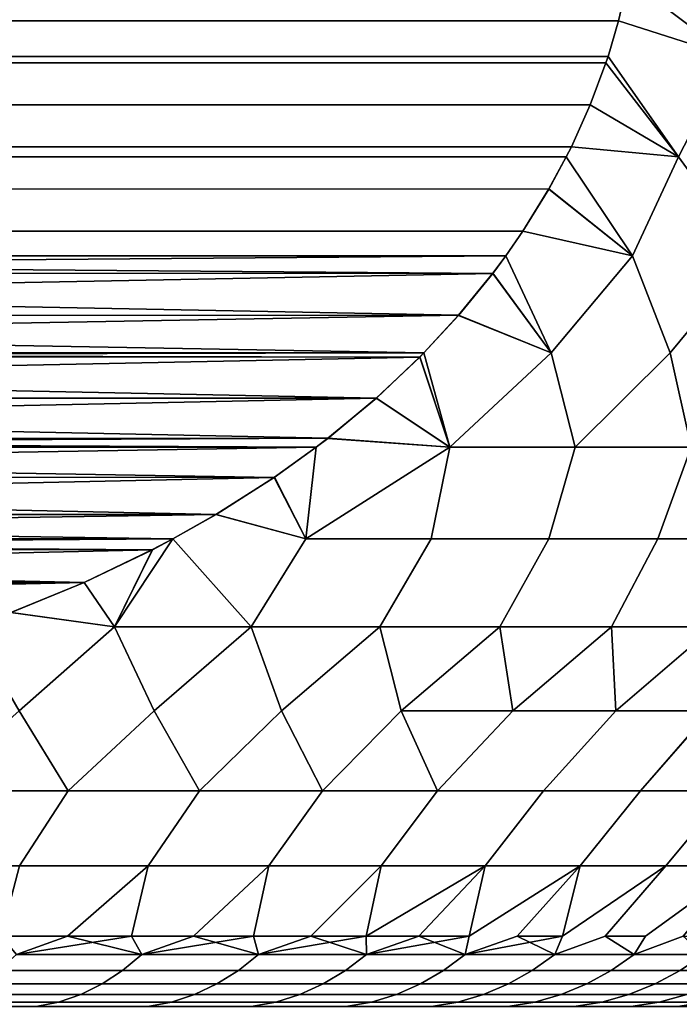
# Model space of a CAD drawing. Header units: metres. Extents: x -109 to 109, y -100 to 58.
# Tile 583 of 642: x 84.68 to 86.96, y 11.01 to 14.43. Entities that reach past the tile are written whole.
import ezdxf

# ---------------------------------------------------------------- set-up
doc = ezdxf.new("R2010")
doc.units = ezdxf.units.M
doc.layers.add('solid_21_062_100_XXX', color=7, linetype='CONTINUOUS')

msp = doc.modelspace()

# ---------------------------------------------------------------- linework, layer by layer
at = {"layer": 'solid_21_062_100_XXX'}
for points in [[(86.787704, 14.567218, -7.916798), (86.802513, 14.650499, -7.908247), (87.202362, 14.650459, -7.358091), (87.141014, 14.298781, -7.381494)], [(86.787704, 14.567223, 7.916797), (87.141014, 14.298781, 7.381491), (87.202362, 14.65046, 7.35809), (86.802513, 14.650496, 7.908247)], [(86.754234, 14.422538, 7.936122), (86.787704, 14.567223, 7.916797), (78.212296, 14.567228, 12.867813), (78.245781, 14.422482, 12.848479)], [(78.245766, 14.422532, -12.848487), (78.212296, 14.567218, -12.867812), (86.787704, 14.567218, -7.916798), (86.754219, 14.422475, -7.936132)], [(87.141014, 14.298781, -7.381494), (86.754219, 14.422475, -7.936132), (86.787704, 14.567218, -7.916798)], [(86.754234, 14.422538, 7.936122), (87.141014, 14.298781, 7.381491), (86.787704, 14.567223, 7.916797)], [(78.282364, 14.298848, -12.827358), (78.245766, 14.422532, -12.848487), (86.754219, 14.422475, -7.936132), (86.717636, 14.29885, -7.957251)], [(86.717636, 14.298848, 7.957252), (86.754234, 14.422538, 7.936122), (78.245781, 14.422482, 12.848479), (78.282364, 14.29885, 12.827358)], [(86.961868, 13.95061, 7.527699), (87.141014, 14.298781, 7.381491), (86.754234, 14.422538, 7.936122), (86.717636, 14.298848, 7.957252)], [(86.961876, 13.95061, -7.527693), (86.717636, 14.29885, -7.957251), (86.754219, 14.422475, -7.936132), (87.141014, 14.298781, -7.381494)], [(78.28952, 14.277252, -12.823228), (78.282364, 14.298848, -12.827358), (86.717636, 14.29885, -7.957251), (86.710434, 14.277109, -7.96141)], [(86.71048, 14.277259, 7.961381), (86.717636, 14.298848, 7.957252), (78.282364, 14.29885, 12.827358), (78.289566, 14.277115, 12.8232)], [(78.28952, 14.277252, -12.823228), (86.710434, 14.277109, -7.96141), (86.655998, 14.131499, -7.99284), (78.343903, 14.131753, -12.791831)], [(86.71048, 14.277259, 7.961381), (78.289566, 14.277115, 12.8232), (78.344002, 14.131504, 12.791771), (86.656105, 14.131762, 7.992776)], [(86.961876, 13.95061, -7.527693), (86.655998, 14.131499, -7.99284), (86.710434, 14.277109, -7.96141)], [(86.656105, 14.131762, 7.992776), (86.961868, 13.95061, 7.527699), (86.71048, 14.277259, 7.961381)], [(86.961876, 13.95061, -7.527693), (86.710434, 14.277109, -7.96141), (86.717636, 14.29885, -7.957251)], [(86.961868, 13.95061, 7.527699), (86.717636, 14.298848, 7.957252), (86.71048, 14.277259, 7.961381)], [(87.211723, 13.607689, 7.011153), (87.325455, 13.95061, 6.994747), (87.141014, 14.298781, 7.381491), (86.961868, 13.95061, 7.527699)], [(87.211716, 13.607689, -7.011157), (86.961876, 13.95061, -7.527693), (87.141014, 14.298781, -7.381494), (87.325462, 13.95061, -6.994743)], [(78.343903, 14.131753, -12.791831), (86.655998, 14.131499, -7.99284), (86.590385, 13.985764, -8.030721), (78.409492, 13.986027, -12.753963)], [(86.656105, 14.131762, 7.992776), (78.344002, 14.131504, 12.791771), (78.409615, 13.985768, 12.75389), (86.590515, 13.986035, 8.030644)], [(86.961876, 13.95061, -7.527693), (86.590385, 13.985764, -8.030721), (86.655998, 14.131499, -7.99284)], [(86.656105, 14.131762, 7.992776), (86.590515, 13.986035, 8.030644), (86.961868, 13.95061, 7.527699)], [(78.427109, 13.950747, -12.743791), (78.409492, 13.986027, -12.753963), (86.590385, 13.985764, -8.030721), (86.572899, 13.950755, -8.040816)], [(86.572891, 13.950747, 8.040819), (86.590515, 13.986035, 8.030644), (78.409615, 13.985768, 12.75389), (78.427101, 13.950755, 12.743793)], [(86.802902, 13.607689, 7.599178), (86.961868, 13.95061, 7.527699), (86.590515, 13.986035, 8.030644), (86.572891, 13.950747, 8.040819)], [(86.802895, 13.607689, -7.599182), (86.572899, 13.950755, -8.040816), (86.590385, 13.985764, -8.030721), (86.961876, 13.95061, -7.527693)], [(86.512894, 13.839895, 8.07546), (86.572891, 13.950747, 8.040819), (78.427101, 13.950755, 12.743793), (78.487251, 13.839641, 12.709065)], [(78.487114, 13.839887, -12.709146), (78.427109, 13.950747, -12.743791), (86.572899, 13.950755, -8.040816), (86.512749, 13.839638, -8.075545)], [(86.802895, 13.607689, -7.599182), (86.512749, 13.839638, -8.075545), (86.572899, 13.950755, -8.040816)], [(86.802902, 13.607689, 7.599178), (86.572891, 13.950747, 8.040819), (86.512894, 13.839895, 8.07546)], [(86.932617, 13.271732, -7.227902), (86.802895, 13.607689, -7.599182), (86.961876, 13.95061, -7.527693), (87.211716, 13.607689, -7.011157)], [(86.932632, 13.271732, 7.22788), (87.211723, 13.607689, 7.011153), (86.961868, 13.95061, 7.527699), (86.802902, 13.607689, 7.599178)], [(78.487114, 13.839887, -12.709146), (86.512749, 13.839638, -8.075545), (86.422279, 13.693304, -8.127777), (78.577499, 13.693633, -12.65696)], [(86.512894, 13.839895, 8.07546), (78.487251, 13.839641, 12.709065), (78.577721, 13.693305, 12.656833), (86.422501, 13.693643, 8.127646)], [(86.802895, 13.607689, -7.599182), (86.422279, 13.693304, -8.127777), (86.512749, 13.839638, -8.075545)], [(86.422501, 13.693643, 8.127646), (86.802902, 13.607689, 7.599178), (86.512894, 13.839895, 8.07546)], [(78.636879, 13.607839, -12.622679), (78.577499, 13.693633, -12.65696), (86.422279, 13.693304, -8.127777), (86.363098, 13.607811, -8.161942)], [(86.363121, 13.60784, 8.161931), (86.422501, 13.693643, 8.127646), (78.577721, 13.693305, 12.656833), (78.636902, 13.60781, 12.622667)], [(86.520737, 13.271732, -7.788896), (86.363098, 13.607811, -8.161942), (86.422279, 13.693304, -8.127777), (86.802895, 13.607689, -7.599182)], [(86.520752, 13.271732, 7.788875), (86.802902, 13.607689, 7.599178), (86.422501, 13.693643, 8.127646), (86.363121, 13.60784, 8.161931)], [(78.636879, 13.607839, -12.622679), (86.363098, 13.607811, -8.161942), (86.318138, 13.547164, -8.187901)], [(78.681572, 13.547546, -12.596876), (78.636879, 13.607839, -12.622679), (86.318138, 13.547164, -8.187901)], [(86.363121, 13.60784, 8.161931), (78.636902, 13.60781, 12.622667), (78.681862, 13.547163, 12.596708)], [(86.318436, 13.547557, 8.187729), (86.363121, 13.60784, 8.161931), (78.681862, 13.547163, 12.596708)], [(86.520737, 13.271732, -7.788896), (86.318138, 13.547164, -8.187901), (86.363098, 13.607811, -8.161942)], [(86.520752, 13.271732, 7.788875), (86.363121, 13.60784, 8.161931), (86.318436, 13.547557, 8.187729)], [(86.603455, 12.944422, -7.457975), (86.520737, 13.271732, -7.788896), (86.802895, 13.607689, -7.599182), (86.932617, 13.271732, -7.227902)], [(86.603447, 12.944422, 7.457991), (86.932632, 13.271732, 7.22788), (86.802902, 13.607689, 7.599178), (86.520752, 13.271732, 7.788875)], [(87.006081, 12.944422, -6.879208), (86.932617, 13.271732, -7.227902), (87.211716, 13.607689, -7.011157), (87.313126, 13.271732, -6.645175)], [(87.006073, 12.944422, 6.879223), (87.313141, 13.271732, 6.645152), (87.211723, 13.607689, 7.011153), (86.932632, 13.271732, 7.22788)], [(78.800423, 13.401856, -12.528257), (78.681572, 13.547546, -12.596876), (86.318138, 13.547164, -8.187901)], [(86.199585, 13.401867, 8.256347), (86.318436, 13.547557, 8.187729), (78.681862, 13.547163, 12.596708)], [(86.199585, 13.401867, 8.256347), (78.681862, 13.547163, 12.596708), (78.800766, 13.401465, 12.52806)], [(78.800423, 13.401856, -12.528257), (86.318138, 13.547164, -8.187901), (86.199234, 13.401466, -8.256549)], [(86.520737, 13.271732, -7.788896), (86.199234, 13.401466, -8.256549), (86.318138, 13.547164, -8.187901)], [(86.199585, 13.401867, 8.256347), (86.520752, 13.271732, 7.788875), (86.318436, 13.547557, 8.187729)], [(78.800423, 13.401856, -12.528257), (86.199234, 13.401466, -8.256549), (86.079285, 13.271726, -8.325804)], [(78.800423, 13.401856, -12.528257), (86.079285, 13.271726, -8.325804), (78.920715, 13.271728, -12.458807)], [(86.199585, 13.401867, 8.256347), (78.800766, 13.401465, 12.52806), (78.920715, 13.271726, 12.458806)], [(86.199585, 13.401867, 8.256347), (78.920715, 13.271726, 12.458806), (86.079285, 13.271728, 8.325803)], [(86.168976, 12.944422, 8.013251), (86.520752, 13.271732, 7.788875), (86.199585, 13.401867, 8.256347), (86.079285, 13.271728, 8.325803)], [(86.168991, 12.944422, -8.013234), (86.079285, 13.271726, -8.325804), (86.199234, 13.401466, -8.256549), (86.520737, 13.271732, -7.788896)], [(78.920715, 13.271728, -12.458807), (86.079285, 13.271726, -8.325804), (86.064613, 13.256843, -8.334274)], [(78.934914, 13.257317, -12.450606), (78.920715, 13.271728, -12.458807), (86.064613, 13.256843, -8.334274)], [(86.079285, 13.271728, 8.325803), (78.920715, 13.271726, 12.458806), (78.935387, 13.256841, 12.450334)], [(79.085831, 13.114865, -12.363479), (78.934914, 13.257317, -12.450606), (86.064613, 13.256843, -8.334274)], [(86.065094, 13.257329, 8.333996), (86.079285, 13.271728, 8.325803), (78.935387, 13.256841, 12.450334)], [(85.914185, 13.114878, 8.421124), (86.065094, 13.257329, 8.333996), (78.935387, 13.256841, 12.450334)], [(85.914185, 13.114878, 8.421124), (78.935387, 13.256841, 12.450334), (79.086411, 13.114346, 12.36314)], [(79.085831, 13.114865, -12.363479), (86.064613, 13.256843, -8.334274), (85.913589, 13.114349, -8.421467)], [(86.168991, 12.944422, -8.013234), (85.913589, 13.114349, -8.421467), (86.064613, 13.256843, -8.334274)], [(85.914185, 13.114878, 8.421124), (86.168976, 12.944422, 8.013251), (86.065094, 13.257329, 8.333996)], [(86.168991, 12.944422, -8.013234), (86.064613, 13.256843, -8.334274), (86.079285, 13.271726, -8.325804)], [(86.168976, 12.944422, 8.013251), (86.079285, 13.271728, 8.325803), (86.065094, 13.257329, 8.333996)], [(86.168976, 12.944422, 8.013251), (86.603447, 12.944422, 7.457991), (86.520752, 13.271732, 7.788875)], [(86.603455, 12.944422, -7.457975), (86.168991, 12.944422, -8.013234), (86.520737, 13.271732, -7.788896)], [(86.603447, 12.944422, 7.457991), (87.006073, 12.944422, 6.879223), (86.932632, 13.271732, 7.22788)], [(87.006081, 12.944422, -6.879208), (86.603455, 12.944422, -7.457975), (86.932617, 13.271732, -7.227902)], [(79.085831, 13.114865, -12.363479), (85.913589, 13.114349, -8.421467), (79.253906, 12.975457, -12.266437)], [(85.914185, 13.114878, 8.421124), (79.086411, 13.114346, 12.36314), (85.746109, 12.97547, 8.518164)], [(85.746109, 12.97547, 8.518164), (79.086411, 13.114346, 12.36314), (79.254601, 12.974918, 12.266035)], [(79.253906, 12.975457, -12.266437), (85.913589, 13.114349, -8.421467), (85.745399, 12.974923, -8.518571)], [(86.168991, 12.944422, -8.013234), (85.745399, 12.974923, -8.518571), (85.913589, 13.114349, -8.421467)], [(85.914185, 13.114878, 8.421124), (85.746109, 12.97547, 8.518164), (86.168976, 12.944422, 8.013251)], [(79.253906, 12.975457, -12.266437), (85.745399, 12.974923, -8.518571), (85.705185, 12.944118, -8.541792)], [(79.253906, 12.975457, -12.266437), (85.705185, 12.944118, -8.541792), (79.294807, 12.944122, -12.242824)], [(85.746109, 12.97547, 8.518164), (79.254601, 12.974918, 12.266035), (79.294815, 12.944118, 12.242818)], [(85.746109, 12.97547, 8.518164), (79.294815, 12.944118, 12.242818), (85.705193, 12.944122, 8.541786)], [(85.669029, 12.627393, -8.349803), (85.705185, 12.944118, -8.541792), (85.745399, 12.974923, -8.518571), (86.168991, 12.944422, -8.013234)], [(85.669044, 12.627393, 8.349787), (86.168976, 12.944422, 8.013251), (85.746109, 12.97547, 8.518164), (85.705193, 12.944122, 8.541786)], [(79.294807, 12.944122, -12.242824), (85.705185, 12.944118, -8.541792), (85.559921, 12.840008, -8.62566)], [(79.439163, 12.840632, -12.159478), (79.294807, 12.944122, -12.242824), (85.559921, 12.840008, -8.62566)], [(85.705193, 12.944122, 8.541786), (79.294815, 12.944118, 12.242818), (79.440094, 12.84, 12.158943)], [(85.560852, 12.840646, 8.62512), (85.705193, 12.944122, 8.541786), (79.440094, 12.84, 12.158943)], [(85.669029, 12.627393, -8.349803), (85.559921, 12.840008, -8.62566), (85.705185, 12.944118, -8.541792)], [(85.669044, 12.627393, 8.349787), (85.705193, 12.944122, 8.541786), (85.560852, 12.840646, 8.62512)], [(86.104454, 12.627393, -7.845044), (85.669029, 12.627393, -8.349803), (86.168991, 12.944422, -8.013234)], [(85.669044, 12.627393, 8.349787), (86.104469, 12.627393, 7.845027), (86.168976, 12.944422, 8.013251)], [(86.512131, 12.627393, -7.317617), (86.104454, 12.627393, -7.845044), (86.168991, 12.944422, -8.013234), (86.603455, 12.944422, -7.457975)], [(86.512146, 12.627393, 7.317599), (86.603447, 12.944422, 7.457991), (86.168976, 12.944422, 8.013251), (86.104469, 12.627393, 7.845027)], [(86.890877, 12.627393, -6.769045), (86.512131, 12.627393, -7.317617), (86.603455, 12.944422, -7.457975), (87.006081, 12.944422, -6.879208)], [(86.890884, 12.627393, 6.769027), (87.006073, 12.944422, 6.879223), (86.603447, 12.944422, 7.457991), (86.512146, 12.627393, 7.317599)], [(87.239594, 12.627393, -6.200915), (86.890877, 12.627393, -6.769045), (87.006081, 12.944422, -6.879208), (87.375587, 12.944422, -6.278758)], [(86.890884, 12.627393, 6.769027), (87.239609, 12.627393, 6.200895), (87.37558, 12.944422, 6.278772), (87.006073, 12.944422, 6.879223)], [(79.641739, 12.711637, -12.042522), (79.439163, 12.840632, -12.159478), (85.559921, 12.840008, -8.62566)], [(85.358276, 12.711648, 8.742077), (85.560852, 12.840646, 8.62512), (79.440094, 12.84, 12.158943)], [(85.358276, 12.711648, 8.742077), (79.440094, 12.84, 12.158943), (79.642647, 12.711096, 12.041997)], [(79.641739, 12.711637, -12.042522), (85.559921, 12.840008, -8.62566), (85.357361, 12.711103, -8.742605)], [(85.669029, 12.627393, -8.349803), (85.357361, 12.711103, -8.742605), (85.559921, 12.840008, -8.62566)], [(85.358276, 12.711648, 8.742077), (85.669044, 12.627393, 8.349787), (85.560852, 12.840646, 8.62512)], [(79.641739, 12.711637, -12.042522), (85.357361, 12.711103, -8.742605), (85.208527, 12.626722, -8.828535)], [(79.641739, 12.711637, -12.042522), (85.208527, 12.626722, -8.828535), (79.791473, 12.626722, -11.956075)], [(85.358276, 12.711648, 8.742077), (79.642647, 12.711096, 12.041997), (79.791473, 12.626722, 11.956075)], [(85.358276, 12.711648, 8.742077), (79.791473, 12.626722, 11.956075), (85.208527, 12.626722, 8.828535)], [(85.479454, 12.322234, 8.292109), (85.669044, 12.627393, 8.349787), (85.358276, 12.711648, 8.742077), (85.208527, 12.626722, 8.828535)], [(85.479446, 12.322234, -8.292116), (85.208527, 12.626722, -8.828535), (85.357361, 12.711103, -8.742605), (85.669029, 12.627393, -8.349803)], [(79.791473, 12.626722, -11.956075), (85.208527, 12.626722, -8.828535), (85.137405, 12.589191, -8.869599)], [(79.861763, 12.589623, -11.915494), (79.791473, 12.626722, -11.956075), (85.137405, 12.589191, -8.869599)], [(85.208527, 12.626722, 8.828535), (79.791473, 12.626722, 11.956075), (79.86261, 12.589186, 11.915004)], [(85.13826, 12.589632, 8.869106), (85.208527, 12.626722, 8.828535), (79.86261, 12.589186, 11.915004)], [(85.208527, 12.626722, -8.828535), (85.479446, 12.322234, -8.292116), (85.143486, 12.03047, -8.356724), (85.005592, 12.322234, -8.777501)], [(85.005592, 12.322234, -8.777501), (85.137405, 12.589191, -8.869599), (85.208527, 12.626722, -8.828535)], [(85.0056, 12.322234, 8.777493), (85.479454, 12.322234, 8.292109), (85.208527, 12.626722, 8.828535), (85.13826, 12.589632, 8.869106)], [(85.479446, 12.322234, -8.292116), (85.669029, 12.627393, -8.349803), (86.104454, 12.627393, -7.845044), (85.925644, 12.322234, -7.78119)], [(85.479454, 12.322234, 8.292109), (85.925652, 12.322234, 7.781182), (86.104469, 12.627393, 7.845027), (85.669044, 12.627393, 8.349787)], [(85.925644, 12.322234, -7.78119), (86.104454, 12.627393, -7.845044), (86.512131, 12.627393, -7.317617), (86.342804, 12.322234, -7.246298)], [(85.925652, 12.322234, 7.781182), (86.342812, 12.322234, 7.246289), (86.512146, 12.627393, 7.317599), (86.104469, 12.627393, 7.845027)], [(86.342804, 12.322234, -7.246298), (86.512131, 12.627393, -7.317617), (86.890877, 12.627393, -6.769045), (86.729652, 12.322234, -6.689085)], [(86.342812, 12.322234, 7.246289), (86.72966, 12.322234, 6.689077), (86.890884, 12.627393, 6.769027), (86.512146, 12.627393, 7.317599)], [(87.084991, 12.322234, -6.11127), (86.729652, 12.322234, -6.689085), (86.890877, 12.627393, -6.769045), (87.239594, 12.627393, -6.200915)], [(86.72966, 12.322234, 6.689077), (87.084999, 12.322234, 6.111262), (87.239609, 12.627393, 6.200895), (86.890884, 12.627393, 6.769027)], [(80.098801, 12.475948, -11.778639), (79.861763, 12.589623, -11.915494), (85.137405, 12.589191, -8.869599)], [(84.901222, 12.475957, 9.00596), (85.13826, 12.589632, 8.869106), (79.86261, 12.589186, 11.915004)], [(84.901222, 12.475957, 9.00596), (79.86261, 12.589186, 11.915004), (80.09967, 12.475561, 11.778135)], [(80.098801, 12.475948, -11.778639), (85.137405, 12.589191, -8.869599), (84.900345, 12.475567, -9.006467)], [(85.005592, 12.322234, -8.777501), (84.900345, 12.475567, -9.006467), (85.137405, 12.589191, -8.869599)], [(84.901222, 12.475957, 9.00596), (85.0056, 12.322234, 8.777493), (85.13826, 12.589632, 8.869106)], [(80.098801, 12.475948, -11.778639), (84.900345, 12.475567, -9.006467), (80.352829, 12.371655, -11.631974)], [(84.901222, 12.475957, 9.00596), (80.09967, 12.475561, 11.778135), (84.647186, 12.371662, 9.152625)], [(80.352829, 12.371655, -11.631974), (84.900345, 12.475567, -9.006467), (84.646347, 12.371344, -9.153111)], [(85.005592, 12.322234, -8.777501), (84.646347, 12.371344, -9.153111), (84.900345, 12.475567, -9.006467)], [(84.901222, 12.475957, 9.00596), (84.647186, 12.371662, 9.152625), (85.0056, 12.322234, 8.777493)], [(84.647186, 12.371662, 9.152625), (84.507034, 12.321033, 9.233544), (84.675613, 12.03047, 8.81499), (85.0056, 12.322234, 8.777493)], [(84.646347, 12.371344, -9.153111), (85.005592, 12.322234, -8.777501), (84.675797, 12.03047, -8.814816), (84.507034, 12.321037, -9.233542)], [(85.0056, 12.322234, 8.777493), (84.675613, 12.03047, 8.81499), (84.845779, 11.753561, 8.345778), (85.143318, 12.03047, 8.356898)], [(85.005592, 12.322234, -8.777501), (85.143486, 12.03047, -8.356724), (84.845779, 11.753561, -8.345778), (84.675797, 12.03047, -8.814816)], [(85.0056, 12.322234, 8.777493), (85.143318, 12.03047, 8.356898), (85.479454, 12.322234, 8.292109)], [(85.479454, 12.322234, 8.292109), (85.143318, 12.03047, 8.356898), (85.300598, 11.753561, 7.864698), (85.585388, 12.03047, 7.874029)], [(85.479446, 12.322234, -8.292116), (85.585541, 12.03047, -7.873853), (85.300598, 11.753561, -7.864698), (85.143486, 12.03047, -8.356724)], [(85.925644, 12.322234, -7.78119), (85.585541, 12.03047, -7.873853), (85.479446, 12.322234, -8.292116)], [(85.479454, 12.322234, 8.292109), (85.585388, 12.03047, 7.874029), (85.925652, 12.322234, 7.781182)], [(85.925652, 12.322234, 7.781182), (85.585388, 12.03047, 7.874029), (85.72773, 11.753561, 7.358871), (86.000526, 12.03047, 7.367811)], [(85.925644, 12.322234, -7.78119), (86.000664, 12.03047, -7.367637), (85.72773, 11.753561, -7.358871), (85.585541, 12.03047, -7.873853)], [(86.342804, 12.322234, -7.246298), (86.000664, 12.03047, -7.367637), (85.925644, 12.322234, -7.78119)], [(85.925652, 12.322234, 7.781182), (86.000526, 12.03047, 7.367811), (86.342812, 12.322234, 7.246289)], [(86.342812, 12.322234, 7.246289), (86.000526, 12.03047, 7.367811), (86.125832, 11.753561, 6.829892), (86.387489, 12.03047, 6.839746)], [(86.342804, 12.322234, -7.246298), (86.387611, 12.03047, -6.839575), (86.000664, 12.03047, -7.367637)], [(86.729652, 12.322234, -6.689085), (86.387611, 12.03047, -6.839575), (86.342804, 12.322234, -7.246298)], [(86.342812, 12.322234, 7.246289), (86.387489, 12.03047, 6.839746), (86.72966, 12.322234, 6.689077)], [(86.72966, 12.322234, 6.689077), (86.387489, 12.03047, 6.839746), (86.74514, 12.03047, 6.291401)], [(86.729652, 12.322234, -6.689085), (86.745247, 12.03047, -6.291234), (86.387611, 12.03047, -6.839575)], [(87.084991, 12.322234, -6.11127), (86.745247, 12.03047, -6.291234), (86.729652, 12.322234, -6.689085)], [(86.72966, 12.322234, 6.689077), (86.74514, 12.03047, 6.291401), (87.084999, 12.322234, 6.111262)], [(87.084999, 12.322234, 6.111262), (86.74514, 12.03047, 6.291401), (87.072411, 12.03047, 5.724401)], [(87.084991, 12.322234, -6.11127), (87.072502, 12.03047, -5.724239), (86.745247, 12.03047, -6.291234)], [(84.675797, 12.03047, -8.814816), (84.845779, 11.753561, -8.345778), (84.3647, 11.753561, -8.800601)], [(84.3647, 11.753561, 8.800601), (84.845779, 11.753561, 8.345778), (84.675613, 12.03047, 8.81499)], [(85.143486, 12.03047, -8.356724), (85.300598, 11.753561, -7.864698), (84.845779, 11.753561, -8.345778)], [(84.845779, 11.753561, 8.345778), (85.300598, 11.753561, 7.864698), (85.143318, 12.03047, 8.356898)], [(85.585541, 12.03047, -7.873853), (85.72773, 11.753561, -7.358871), (85.300598, 11.753561, -7.864698)], [(85.300598, 11.753561, 7.864698), (85.72773, 11.753561, 7.358871), (85.585388, 12.03047, 7.874029)], [(86.387611, 12.03047, -6.839575), (86.125832, 11.753561, -6.829892), (85.72773, 11.753561, -7.358871), (86.000664, 12.03047, -7.367637)], [(85.72773, 11.753561, 7.358871), (86.125832, 11.753561, 6.829892), (86.000526, 12.03047, 7.367811)], [(86.745247, 12.03047, -6.291234), (86.493645, 11.753561, -6.279422), (86.125832, 11.753561, -6.829892), (86.387611, 12.03047, -6.839575)], [(86.125832, 11.753561, 6.829892), (86.493645, 11.753561, 6.279422), (86.74514, 12.03047, 6.291401), (86.387489, 12.03047, 6.839746)], [(87.072502, 12.03047, -5.724239), (86.830009, 11.753561, -5.709196), (86.493645, 11.753561, -6.279422), (86.745247, 12.03047, -6.291234)], [(86.493645, 11.753561, 6.279422), (86.830009, 11.753561, 5.709196), (87.072411, 12.03047, 5.724401), (86.74514, 12.03047, 6.291401)], [(87.368408, 12.03047, -5.140272), (87.133881, 11.753561, -5.121006), (86.830009, 11.753561, -5.709196), (87.072502, 12.03047, -5.724239)], [(86.830009, 11.753561, 5.709196), (87.133881, 11.753561, 5.121006), (87.368332, 12.03047, 5.140428), (87.072411, 12.03047, 5.724401)], [(84.676796, 11.492891, -8.176794), (84.205452, 11.492891, -8.622407), (84.3647, 11.753561, -8.800601), (84.845779, 11.753561, -8.345778)], [(84.205452, 11.492891, 8.622407), (84.676796, 11.492891, 8.176794), (84.845779, 11.753561, 8.345778), (84.3647, 11.753561, 8.800601)], [(85.122406, 11.492891, -7.705453), (84.676796, 11.492891, -8.176794), (84.845779, 11.753561, -8.345778), (85.300598, 11.753561, -7.864698)], [(84.676796, 11.492891, 8.176794), (85.122406, 11.492891, 7.705453), (85.300598, 11.753561, 7.864698), (84.845779, 11.753561, 8.345778)], [(85.540894, 11.492891, -7.209869), (85.122406, 11.492891, -7.705453), (85.300598, 11.753561, -7.864698), (85.72773, 11.753561, -7.358871)], [(85.122406, 11.492891, 7.705453), (85.540894, 11.492891, 7.209869), (85.72773, 11.753561, 7.358871), (85.300598, 11.753561, 7.864698)], [(85.930931, 11.492891, -6.6916), (85.540894, 11.492891, -7.209869), (85.72773, 11.753561, -7.358871), (86.125832, 11.753561, -6.829892)], [(85.540894, 11.492891, 7.209869), (85.930931, 11.492891, 6.6916), (86.125832, 11.753561, 6.829892), (85.72773, 11.753561, 7.358871)], [(86.29129, 11.492891, -6.152277), (85.930931, 11.492891, -6.6916), (86.125832, 11.753561, -6.829892), (86.493645, 11.753561, -6.279422)], [(85.930931, 11.492891, 6.6916), (86.29129, 11.492891, 6.152277), (86.493645, 11.753561, 6.279422), (86.125832, 11.753561, 6.829892)], [(86.62085, 11.492891, -5.593596), (86.29129, 11.492891, -6.152277), (86.493645, 11.753561, -6.279422), (86.830009, 11.753561, -5.709196)], [(86.29129, 11.492891, 6.152277), (86.62085, 11.492891, 5.593596), (86.830009, 11.753561, 5.709196), (86.493645, 11.753561, 6.279422)], [(86.918564, 11.492891, -5.017315), (86.62085, 11.492891, -5.593596), (86.830009, 11.753561, -5.709196), (87.133881, 11.753561, -5.121006)], [(86.62085, 11.492891, 5.593596), (86.918564, 11.492891, 5.017315), (87.133881, 11.753561, 5.121006), (86.830009, 11.753561, 5.709196)], [(87.183495, 11.492891, -4.425249), (86.918564, 11.492891, -5.017315), (87.133881, 11.753561, -5.121006), (87.404289, 11.753561, -4.516703)], [(86.918564, 11.492891, 5.017315), (87.183495, 11.492891, 4.425249), (87.404289, 11.753561, 4.516703), (87.133881, 11.753561, 5.121006)], [(84.842819, 11.25, -7.632165), (84.612984, 11.25, -7.87604), (84.676796, 11.492891, -8.176794), (85.122406, 11.492891, -7.705453)], [(84.612984, 11.25, 7.87604), (84.842819, 11.25, 7.632164), (85.122406, 11.492891, 7.705453), (84.676796, 11.492891, 8.176794)], [(85.065323, 11.25, -7.381586), (84.842819, 11.25, -7.632165), (85.122406, 11.492891, -7.705453)], [(84.842819, 11.25, 7.632164), (85.065323, 11.25, 7.381586), (85.122406, 11.492891, 7.705453)], [(85.280304, 11.25, -7.124524), (85.065323, 11.25, -7.381586), (85.122406, 11.492891, -7.705453), (85.540894, 11.492891, -7.209869)], [(85.065323, 11.25, 7.381586), (85.280304, 11.25, 7.124523), (85.540894, 11.492891, 7.209869), (85.122406, 11.492891, 7.705453)], [(85.487572, 11.25, -6.861204), (85.280304, 11.25, -7.124524), (85.540894, 11.492891, -7.209869)], [(85.280304, 11.25, 7.124523), (85.487572, 11.25, 6.861203), (85.540894, 11.492891, 7.209869)], [(85.686943, 11.25, -6.591858), (85.487572, 11.25, -6.861204), (85.540894, 11.492891, -7.209869), (85.930931, 11.492891, -6.6916)], [(85.487572, 11.25, 6.861203), (85.686943, 11.25, 6.591857), (85.930931, 11.492891, 6.6916), (85.540894, 11.492891, 7.209869)], [(85.87825, 11.25, -6.316722), (85.686943, 11.25, -6.591858), (85.930931, 11.492891, -6.6916)], [(85.686943, 11.25, 6.591857), (85.87825, 11.25, 6.316721), (85.930931, 11.492891, 6.6916)], [(85.87825, 11.25, -6.316722), (85.930931, 11.492891, -6.6916), (86.29129, 11.492891, -6.152277)], [(85.879845, 11.186123, -6.169221), (85.87825, 11.25, -6.316722), (86.29129, 11.492891, -6.152277), (86.061317, 11.25, -6.036039)], [(85.87825, 11.25, 6.316721), (86.061317, 11.25, 6.036037), (86.29129, 11.492891, 6.152277), (85.930931, 11.492891, 6.6916)], [(86.235985, 11.25, -5.750054), (86.061317, 11.25, -6.036039), (86.29129, 11.492891, -6.152277)], [(86.061317, 11.25, 6.036037), (86.235985, 11.25, 5.750052), (86.29129, 11.492891, 6.152277)], [(86.222687, 11.186123, -5.613394), (86.235985, 11.25, -5.750054), (86.62085, 11.492891, -5.593596), (86.4021, 11.25, -5.459019)], [(86.222687, 11.186123, 5.613394), (86.402107, 11.25, 5.459017), (86.62085, 11.492891, 5.593596), (86.235985, 11.25, 5.750052)], [(86.235985, 11.25, -5.750054), (86.29129, 11.492891, -6.152277), (86.62085, 11.492891, -5.593596)], [(86.235985, 11.25, 5.750052), (86.62085, 11.492891, 5.593596), (86.29129, 11.492891, 6.152277)], [(86.559525, 11.25, -5.163189), (86.4021, 11.25, -5.459019), (86.62085, 11.492891, -5.593596), (86.918564, 11.492891, -5.017315)], [(86.402107, 11.25, 5.459017), (86.559525, 11.25, 5.163187), (86.62085, 11.492891, 5.593596)], [(86.532623, 11.186123, -5.038574), (86.559525, 11.25, -5.163189), (86.918564, 11.492891, -5.017315), (86.708107, 11.25, -4.862824)], [(86.532623, 11.186123, 5.038574), (86.708107, 11.25, 4.862823), (86.918564, 11.492891, 5.017315), (86.559525, 11.25, 5.163187)], [(86.559525, 11.25, 5.163187), (86.918564, 11.492891, 5.017315), (86.62085, 11.492891, 5.593596)], [(86.847725, 11.25, -4.558188), (86.708107, 11.25, -4.862824), (86.918564, 11.492891, -5.017315), (87.183495, 11.492891, -4.425249)], [(86.708107, 11.25, 4.862823), (86.847725, 11.25, 4.558187), (87.183495, 11.492891, 4.425249), (86.918564, 11.492891, 5.017315)], [(86.808617, 11.186123, -4.446704), (86.847725, 11.25, -4.558188), (87.183495, 11.492891, -4.425249), (86.978256, 11.25, -4.249549)], [(86.808617, 11.186123, 4.446704), (86.978256, 11.25, 4.249547), (87.183495, 11.492891, 4.425249), (86.847725, 11.25, 4.558187)], [(84.666069, 11.186123, -7.70429), (84.612984, 11.25, -7.87604), (84.842819, 11.25, -7.632165)], [(84.666069, 11.186123, 7.70429), (84.842819, 11.25, 7.632164), (84.612984, 11.25, 7.87604)], [(84.666069, 11.186123, -7.70429), (84.842819, 11.25, -7.632165), (85.065323, 11.25, -7.381586)], [(84.666069, 11.186123, -7.70429), (85.065323, 11.25, -7.381586), (85.10022, 11.186123, -7.216441)], [(85.10022, 11.186123, 7.216441), (84.842819, 11.25, 7.632164), (84.666069, 11.186123, 7.70429)], [(85.10022, 11.186123, 7.216441), (85.065323, 11.25, 7.381586), (84.842819, 11.25, 7.632164)], [(85.10022, 11.186123, -7.216441), (85.065323, 11.25, -7.381586), (85.280304, 11.25, -7.124524)], [(85.10022, 11.186123, 7.216441), (85.280304, 11.25, 7.124523), (85.065323, 11.25, 7.381586)], [(85.10022, 11.186123, -7.216441), (85.280304, 11.25, -7.124524), (85.487572, 11.25, -6.861204)], [(85.10022, 11.186123, -7.216441), (85.487572, 11.25, -6.861204), (85.505264, 11.186123, -6.704174)], [(85.505264, 11.186123, 6.704174), (85.280304, 11.25, 7.124523), (85.10022, 11.186123, 7.216441)], [(85.505264, 11.186123, 6.704174), (85.487572, 11.25, 6.861203), (85.280304, 11.25, 7.124523)], [(85.505264, 11.186123, -6.704174), (85.487572, 11.25, -6.861204), (85.686943, 11.25, -6.591858)], [(85.505264, 11.186123, 6.704174), (85.686943, 11.25, 6.591857), (85.487572, 11.25, 6.861203)], [(85.505264, 11.186123, -6.704174), (85.686943, 11.25, -6.591858), (85.87825, 11.25, -6.316722)], [(85.505264, 11.186123, -6.704174), (85.87825, 11.25, -6.316722), (85.879845, 11.186123, -6.169221)], [(85.879845, 11.186123, 6.169221), (85.686943, 11.25, 6.591857), (85.505264, 11.186123, 6.704174)], [(85.879845, 11.186123, 6.169221), (85.87825, 11.25, 6.316721), (85.686943, 11.25, 6.591857)], [(85.879845, 11.186123, 6.169221), (86.061317, 11.25, 6.036037), (85.87825, 11.25, 6.316721)], [(85.879845, 11.186123, -6.169221), (86.061317, 11.25, -6.036039), (86.235985, 11.25, -5.750054)], [(85.879845, 11.186123, -6.169221), (86.235985, 11.25, -5.750054), (86.222687, 11.186123, -5.613394)], [(86.222687, 11.186123, 5.613394), (86.061317, 11.25, 6.036037), (85.879845, 11.186123, 6.169221)], [(86.222687, 11.186123, 5.613394), (86.235985, 11.25, 5.750052), (86.061317, 11.25, 6.036037)], [(86.222687, 11.186123, -5.613394), (86.4021, 11.25, -5.459019), (86.559525, 11.25, -5.163189)], [(86.222687, 11.186123, -5.613394), (86.559525, 11.25, -5.163189), (86.532623, 11.186123, -5.038574)], [(86.532623, 11.186123, 5.038574), (86.402107, 11.25, 5.459017), (86.222687, 11.186123, 5.613394)], [(86.532623, 11.186123, 5.038574), (86.559525, 11.25, 5.163187), (86.402107, 11.25, 5.459017)], [(86.808617, 11.186123, -4.446704), (86.532623, 11.186123, -5.038574), (86.708107, 11.25, -4.862824), (86.847725, 11.25, -4.558188)], [(86.808617, 11.186123, 4.446704), (86.708107, 11.25, 4.862823), (86.532623, 11.186123, 5.038574)], [(86.808617, 11.186123, 4.446704), (86.847725, 11.25, 4.558187), (86.708107, 11.25, 4.862823)], [(87.049728, 11.186123, -3.839788), (86.808617, 11.186123, -4.446704), (86.978256, 11.25, -4.249549), (87.099586, 11.25, -3.937178)], [(87.049728, 11.186123, 3.839788), (86.978256, 11.25, 4.249547), (86.808617, 11.186123, 4.446704)], [(84.666069, 11.186123, -7.70429), (85.10022, 11.186123, -7.216441), (85.033524, 11.130522, -7.160476), (84.602737, 11.130522, -7.644542)], [(85.10022, 11.186123, 7.216441), (84.666069, 11.186123, 7.70429), (84.602737, 11.130522, 7.644542), (85.033524, 11.130522, 7.160476)], [(85.10022, 11.186123, -7.216441), (85.505264, 11.186123, -6.704174), (85.435432, 11.130522, -6.652181), (85.033524, 11.130522, -7.160476)], [(85.505264, 11.186123, 6.704174), (85.10022, 11.186123, 7.216441), (85.033524, 11.130522, 7.160476), (85.435432, 11.130522, 6.652181)], [(85.505264, 11.186123, -6.704174), (85.879845, 11.186123, -6.169221), (85.807106, 11.130522, -6.121378), (85.435432, 11.130522, -6.652181)], [(85.879845, 11.186123, 6.169221), (85.505264, 11.186123, 6.704174), (85.435432, 11.130522, 6.652181), (85.807106, 11.130522, 6.121378)], [(85.879845, 11.186123, -6.169221), (86.222687, 11.186123, -5.613394), (86.147285, 11.130522, -5.569861), (85.807106, 11.130522, -6.121378)], [(86.222687, 11.186123, 5.613394), (85.879845, 11.186123, 6.169221), (85.807106, 11.130522, 6.121378), (86.147285, 11.130522, 5.569861)], [(86.222687, 11.186123, -5.613394), (86.532623, 11.186123, -5.038574), (86.454819, 11.130522, -4.999498), (86.147285, 11.130522, -5.569861)], [(86.532623, 11.186123, 5.038574), (86.222687, 11.186123, 5.613394), (86.147285, 11.130522, 5.569861), (86.454819, 11.130522, 4.999498)], [(86.532623, 11.186123, -5.038574), (86.808617, 11.186123, -4.446704), (86.728676, 11.130522, -4.412219), (86.454819, 11.130522, -4.999498)], [(86.808617, 11.186123, 4.446704), (86.532623, 11.186123, 5.038574), (86.454819, 11.130522, 4.999498), (86.728676, 11.130522, 4.412219)], [(86.808617, 11.186123, -4.446704), (87.049728, 11.186123, -3.839788), (86.967918, 11.130522, -3.81001), (86.728676, 11.130522, -4.412219)], [(87.049728, 11.186123, 3.839788), (86.808617, 11.186123, 4.446704), (86.728676, 11.130522, 4.412219), (86.967918, 11.130522, 3.81001)], [(84.602737, 11.130522, -7.644542), (85.033524, 11.130522, -7.160476), (84.962791, 11.0842, -7.101122), (84.535576, 11.0842, -7.581176)], [(85.033524, 11.130522, 7.160476), (84.602737, 11.130522, 7.644542), (84.535576, 11.0842, 7.581176), (84.962791, 11.0842, 7.101122)], [(85.033524, 11.130522, -7.160476), (85.435432, 11.130522, -6.652181), (85.361366, 11.0842, -6.597041), (84.962791, 11.0842, -7.101122)], [(85.435432, 11.130522, 6.652181), (85.033524, 11.130522, 7.160476), (84.962791, 11.0842, 7.101122), (85.361366, 11.0842, 6.597041)], [(85.435432, 11.130522, -6.652181), (85.807106, 11.130522, -6.121378), (85.729958, 11.0842, -6.070638), (85.361366, 11.0842, -6.597041)], [(85.807106, 11.130522, 6.121378), (85.435432, 11.130522, 6.652181), (85.361366, 11.0842, 6.597041), (85.729958, 11.0842, 6.070638)], [(85.807106, 11.130522, -6.121378), (86.147285, 11.130522, -5.569861), (86.067314, 11.0842, -5.523693), (85.729958, 11.0842, -6.070638)], [(86.147285, 11.130522, 5.569861), (85.807106, 11.130522, 6.121378), (85.729958, 11.0842, 6.070638), (86.067314, 11.0842, 5.523693)], [(86.147285, 11.130522, -5.569861), (86.454819, 11.130522, -4.999498), (86.372307, 11.0842, -4.958057), (86.067314, 11.0842, -5.523693)], [(86.454819, 11.130522, 4.999498), (86.147285, 11.130522, 5.569861), (86.067314, 11.0842, 5.523693), (86.372307, 11.0842, 4.958057)], [(86.454819, 11.130522, -4.999498), (86.728676, 11.130522, -4.412219), (86.64389, 11.0842, -4.375646), (86.372307, 11.0842, -4.958057)], [(86.728676, 11.130522, 4.412219), (86.454819, 11.130522, 4.999498), (86.372307, 11.0842, 4.958057), (86.64389, 11.0842, 4.375646)], [(86.728676, 11.130522, -4.412219), (86.967918, 11.130522, -3.81001), (86.881149, 11.0842, -3.778428), (86.64389, 11.0842, -4.375646)], [(86.967918, 11.130522, 3.81001), (86.728676, 11.130522, 4.412219), (86.64389, 11.0842, 4.375646), (86.881149, 11.0842, 3.778428)], [(86.967918, 11.130522, -3.81001), (87.171738, 11.130522, -3.194909), (87.083282, 11.0842, -3.168426), (86.881149, 11.0842, -3.778428)], [(87.171738, 11.130522, 3.194909), (86.967918, 11.130522, 3.81001), (86.881149, 11.0842, 3.778428), (87.083282, 11.0842, 3.168426)], [(84.535576, 11.0842, -7.581176), (84.962791, 11.0842, -7.101122), (84.888771, 11.047651, -7.039014), (84.465294, 11.047651, -7.514869)], [(84.962791, 11.0842, 7.101122), (84.535576, 11.0842, 7.581176), (84.465294, 11.047651, 7.514869), (84.888771, 11.047651, 7.039014)], [(84.962791, 11.0842, -7.101122), (85.361366, 11.0842, -6.597041), (85.283859, 11.047651, -6.539341), (84.888771, 11.047651, -7.039014)], [(85.361366, 11.0842, 6.597041), (84.962791, 11.0842, 7.101122), (84.888771, 11.047651, 7.039014), (85.283859, 11.047651, 6.539341)], [(85.361366, 11.0842, -6.597041), (85.729958, 11.0842, -6.070638), (85.649231, 11.047651, -6.017542), (85.283859, 11.047651, -6.539341)], [(85.729958, 11.0842, 6.070638), (85.361366, 11.0842, 6.597041), (85.283859, 11.047651, 6.539341), (85.649231, 11.047651, 6.017542)], [(85.729958, 11.0842, -6.070638), (86.067314, 11.0842, -5.523693), (85.983635, 11.047651, -5.475381), (85.649231, 11.047651, -6.017542)], [(86.067314, 11.0842, 5.523693), (85.729958, 11.0842, 6.070638), (85.649231, 11.047651, 6.017542), (85.983635, 11.047651, 5.475381)], [(86.067314, 11.0842, -5.523693), (86.372307, 11.0842, -4.958057), (86.285957, 11.047651, -4.914693), (85.983635, 11.047651, -5.475381)], [(86.372307, 11.0842, 4.958057), (86.067314, 11.0842, 5.523693), (85.983635, 11.047651, 5.475381), (86.285957, 11.047651, 4.914693)], [(86.372307, 11.0842, -4.958057), (86.64389, 11.0842, -4.375646), (86.555168, 11.047651, -4.337375), (86.285957, 11.047651, -4.914693)], [(86.64389, 11.0842, 4.375646), (86.372307, 11.0842, 4.958057), (86.285957, 11.047651, 4.914693), (86.555168, 11.047651, 4.337375)], [(86.64389, 11.0842, -4.375646), (86.881149, 11.0842, -3.778428), (86.790352, 11.047651, -3.745381), (86.555168, 11.047651, -4.337375)], [(86.881149, 11.0842, 3.778428), (86.64389, 11.0842, 4.375646), (86.555168, 11.047651, 4.337375), (86.790352, 11.047651, 3.745381)], [(86.881149, 11.0842, -3.778428), (87.083282, 11.0842, -3.168426), (86.990715, 11.047651, -3.140714), (86.790352, 11.047651, -3.745381)], [(87.083282, 11.0842, 3.168426), (86.881149, 11.0842, 3.778428), (86.790352, 11.047651, 3.745381), (86.990715, 11.047651, 3.140714)], [(84.465294, 11.047651, -7.514869), (84.888771, 11.047651, -7.039014), (84.812256, 11.021266, -6.974813), (84.392647, 11.021266, -7.446328)], [(84.888771, 11.047651, 7.039014), (84.465294, 11.047651, 7.514869), (84.392647, 11.021266, 7.446328), (84.812256, 11.021266, 6.974813)], [(84.888771, 11.047651, -7.039014), (85.283859, 11.047651, -6.539341), (85.203743, 11.021266, -6.479698), (84.812256, 11.021266, -6.974813)], [(85.283859, 11.047651, 6.539341), (84.888771, 11.047651, 7.039014), (84.812256, 11.021266, 6.974813), (85.203743, 11.021266, 6.479698)], [(85.283859, 11.047651, -6.539341), (85.649231, 11.047651, -6.017542), (85.565781, 11.021266, -5.962658), (85.203743, 11.021266, -6.479698)], [(85.649231, 11.047651, 6.017542), (85.283859, 11.047651, 6.539341), (85.203743, 11.021266, 6.479698), (85.565781, 11.021266, 5.962658)], [(85.649231, 11.047651, -6.017542), (85.983635, 11.047651, -5.475381), (85.897141, 11.021266, -5.425442), (85.565781, 11.021266, -5.962658)], [(85.983635, 11.047651, 5.475381), (85.649231, 11.047651, 6.017542), (85.565781, 11.021266, 5.962658), (85.897141, 11.021266, 5.425442)], [(85.983635, 11.047651, -5.475381), (86.285957, 11.047651, -4.914693), (86.196701, 11.021266, -4.869868), (85.897141, 11.021266, -5.425442)], [(86.285957, 11.047651, 4.914693), (85.983635, 11.047651, 5.475381), (85.897141, 11.021266, 5.425442), (86.196701, 11.021266, 4.869868)], [(86.285957, 11.047651, -4.914693), (86.555168, 11.047651, -4.337375), (86.463455, 11.021266, -4.297815), (86.196701, 11.021266, -4.869868)], [(86.555168, 11.047651, 4.337375), (86.285957, 11.047651, 4.914693), (86.196701, 11.021266, 4.869868), (86.463455, 11.021266, 4.297815)], [(86.555168, 11.047651, -4.337375), (86.790352, 11.047651, -3.745381), (86.696495, 11.021266, -3.711221), (86.463455, 11.021266, -4.297815)], [(86.790352, 11.047651, 3.745381), (86.555168, 11.047651, 4.337375), (86.463455, 11.021266, 4.297815), (86.696495, 11.021266, 3.711221)], [(86.790352, 11.047651, -3.745381), (86.990715, 11.047651, -3.140714), (86.895035, 11.021266, -3.112068), (86.696495, 11.021266, -3.711221)], [(86.990715, 11.047651, 3.140714), (86.790352, 11.047651, 3.745381), (86.696495, 11.021266, 3.711221), (86.895035, 11.021266, 3.112068)], [(86.990715, 11.047651, -3.140714), (87.155586, 11.047651, -2.525419), (87.058395, 11.021266, -2.502386), (86.895035, 11.021266, -3.112068)], [(87.155586, 11.047651, 2.525419), (86.990715, 11.047651, 3.140714), (86.895035, 11.021266, 3.112068), (87.058395, 11.021266, 2.502386)], [(84.392647, 11.021266, -7.446328), (84.812256, 11.021266, -6.974813), (84.73407, 11.005325, -6.909205), (84.318405, 11.005325, -7.376285)], [(84.812256, 11.021266, 6.974813), (84.392647, 11.021266, 7.446328), (84.318405, 11.005325, 7.376285), (84.73407, 11.005325, 6.909205)], [(84.812256, 11.021266, -6.974813), (85.203743, 11.021266, -6.479698), (85.121872, 11.005325, -6.418747), (84.73407, 11.005325, -6.909205)], [(85.203743, 11.021266, 6.479698), (84.812256, 11.021266, 6.974813), (84.73407, 11.005325, 6.909205), (85.121872, 11.005325, 6.418747)], [(85.203743, 11.021266, -6.479698), (85.565781, 11.021266, -5.962658), (85.480507, 11.005325, -5.906571), (85.121872, 11.005325, -6.418747)], [(85.565781, 11.021266, 5.962658), (85.203743, 11.021266, 6.479698), (85.121872, 11.005325, 6.418747), (85.480507, 11.005325, 5.906571)], [(85.565781, 11.021266, -5.962658), (85.897141, 11.021266, -5.425442), (85.808746, 11.005325, -5.374408), (85.480507, 11.005325, -5.906571)], [(85.897141, 11.021266, 5.425442), (85.565781, 11.021266, 5.962658), (85.480507, 11.005325, 5.906571), (85.808746, 11.005325, 5.374408)], [(85.897141, 11.021266, -5.425442), (86.196701, 11.021266, -4.869868), (86.105492, 11.005325, -4.824059), (85.808746, 11.005325, -5.374408)], [(86.196701, 11.021266, 4.869868), (85.897141, 11.021266, 5.425442), (85.808746, 11.005325, 5.374408), (86.105492, 11.005325, 4.824059)], [(86.196701, 11.021266, -4.869868), (86.463455, 11.021266, -4.297815), (86.369736, 11.005325, -4.257389), (86.105492, 11.005325, -4.824059)], [(86.463455, 11.021266, 4.297815), (86.196701, 11.021266, 4.869868), (86.105492, 11.005325, 4.824059), (86.369736, 11.005325, 4.257389)], [(86.463455, 11.021266, -4.297815), (86.696495, 11.021266, -3.711221), (86.600586, 11.005325, -3.676311), (86.369736, 11.005325, -4.257389)], [(86.696495, 11.021266, 3.711221), (86.463455, 11.021266, 4.297815), (86.369736, 11.005325, 4.257389), (86.600586, 11.005325, 3.676311)], [(86.696495, 11.021266, -3.711221), (86.895035, 11.021266, -3.112068), (86.797256, 11.005325, -3.082795), (86.600586, 11.005325, -3.676311)], [(86.895035, 11.021266, 3.112068), (86.696495, 11.021266, 3.711221), (86.600586, 11.005325, 3.676311), (86.797256, 11.005325, 3.082795)], [(86.895035, 11.021266, -3.112068), (87.058395, 11.021266, -2.502386), (86.959084, 11.005325, -2.478848), (86.797256, 11.005325, -3.082795)], [(87.058395, 11.021266, 2.502386), (86.895035, 11.021266, 3.112068), (86.797256, 11.005325, 3.082795), (86.959084, 11.005325, 2.478848)], [(87.058395, 11.021266, -2.502386), (87.186035, 11.021266, -1.884236), (87.085518, 11.005325, -1.866512), (86.959084, 11.005325, -2.478848)], [(87.186035, 11.021266, 1.884236), (87.058395, 11.021266, 2.502386), (86.959084, 11.005325, 2.478848), (87.085518, 11.005325, 1.866512)]]:
    msp.add_3dface(points, dxfattribs=at)

doc.saveas('drawing.dxf')
